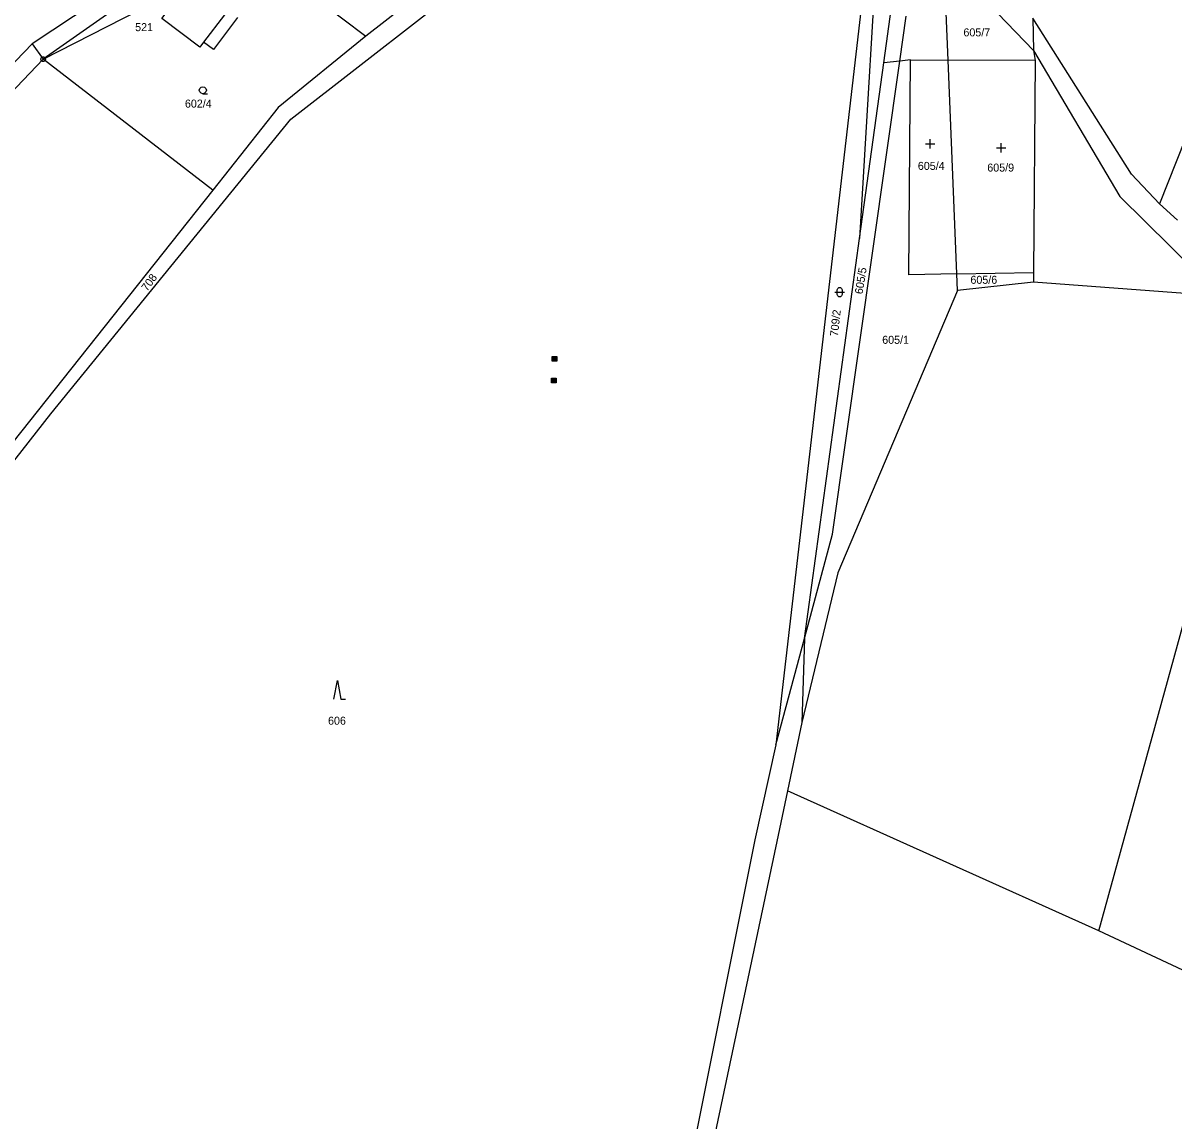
# Model space of a CAD drawing. Extents: x -694465 to -690527, y -983694 to -978978.
# Drawn here: x -692251.3 to -692006.8, y -982116.3 to -981883.1 of the extents above; entities that cross this region are included whole.
import ezdxf

# ---------------------------------------------------------------- set-up
doc = ezdxf.new("R2010")
doc.units = 0
for name, color, linetype in [('Vrstva 1', 7, 'Continuous'), ('Vrstva 17', 7, 'Continuous'), ('Vrstva 18', 7, 'Continuous'), ('Vrstva 24', 7, 'Continuous'), ('Vrstva 25', 7, 'Continuous'), ('Vrstva 26', 7, 'Continuous'), ('Vrstva 60', 7, 'Continuous')]:
    doc.layers.add(name, color=color, linetype=linetype)

msp = doc.modelspace()

# ---------------------------------------------------------------- linework, layer by layer
at = {"layer": 'Vrstva 1'}
for points in [[(-691966.808, -981833.897), (-691989.987, -981871.311), (-692009.877, -981921.537)], [(-692070.16, -981852.95), (-692091.42, -982036.4)], [(-692069.16, -981854.15), (-692073.61, -981928.85)], [(-692068.476, -981891.531), (-692064.16, -981860.16)], [(-692207.77, -981863.76), (-692178.46, -981885.9)], [(-692154.49, -981867.24), (-692178.46, -981885.9)], [(-692222.98, -981870.05), (-692249.34, -981887.51)], [(-692194.4, -981903.52), (-692152.17, -981870.62)], [(-692055.68, -981869.12), (-692036.69, -981888.92)], [(-692054.78, -981890.98), (-692055.68, -981869.12)], [(-692220.82, -981872.37), (-692247.01, -981890.78)], [(-692212.93, -981887.14), (-692213.73, -981888.21), (-692221.78, -981882.18), (-692216.62, -981875.29), (-692208.46, -981881.4)], [(-692247.01, -981890.78), (-692226.61, -981880.38)], [(-692208.46, -981881.4), (-692212.93, -981887.14)], [(-692205.7, -981881.91), (-692210.81, -981888.73), (-692212.93, -981887.14)], [(-692065.081, -981891.183), (-692063.72, -981881.63)], [(-692036.79, -981882.09), (-692036.69, -981888.92)], [(-692009.877, -981921.537), (-692015.876, -981915.219), (-692036.79, -981882.09)], [(-692178.46, -981885.9), (-692197.12, -981901.08)], [(-692249.34, -981887.51), (-692277.06, -981916.36)], [(-692268.26, -981913.04), (-692247.01, -981890.78)], [(-692210.97, -981918.61), (-692247.01, -981890.78)], [(-692062.81, -981890.95), (-692065.081, -981891.183)], [(-692063.15, -981936.59), (-692062.81, -981890.95)], [(-692062.81, -981890.95), (-692054.78, -981890.98)], [(-692036.33, -981891.04), (-692054.78, -981890.98)], [(-692052.92, -981936.4), (-692054.78, -981890.98)], [(-692036.69, -981888.92), (-692036.33, -981891.04)], [(-692036.69, -981888.92), (-692018.353, -981919.953)], [(-692036.33, -981891.04), (-692036.69, -981936.11)], [(-692079.39, -981991.65), (-692065.081, -981891.183)], [(-692073.61, -981928.85), (-692068.476, -981891.531)], [(-692065.081, -981891.183), (-692068.476, -981891.531)], [(-692197.12, -981901.08), (-692210.97, -981918.61)], [(-692245.34, -981966.1), (-692194.4, -981903.52)], [(-692210.97, -981918.61), (-692260.61, -981981.04)], [(-692018.353, -981919.953), (-691996.884, -981941.117)], [(-692009.877, -981921.537), (-692006.088, -981925.012)], [(-692085.31, -982013.83), (-692073.61, -981928.85)], [(-692052.92, -981936.4), (-692063.15, -981936.59)], [(-692052.92, -981936.4), (-692036.69, -981936.11)], [(-692052.78, -981939.94), (-692052.92, -981936.4)], [(-692036.69, -981936.11), (-692036.64, -981938.12)], [(-692052.78, -981939.94), (-692078.22, -981999.91), (-692085.87, -982031.67)], [(-692036.64, -981938.12), (-692052.78, -981939.94)], [(-691996.884, -981941.117), (-692036.64, -981938.12)], [(-692262.47, -981987.88), (-692245.34, -981966.1)], [(-692085.31, -982013.83), (-692079.39, -981991.65)], [(-692022.781, -982075.896), (-692000.68, -981995.703)], [(-692091.42, -982036.4), (-692085.31, -982013.83)], [(-692085.31, -982013.83), (-692085.87, -982031.67)], [(-692085.87, -982031.67), (-692088.935, -982046.175)], [(-692091.42, -982036.4), (-692095.84, -982056.61)], [(-692088.935, -982046.175), (-692091.21, -982056.94)], [(-692022.781, -982075.896), (-692088.935, -982046.175)], [(-692091.21, -982056.94), (-692106.51, -982129.52), (-692122.63, -982224.38), (-692128.91, -982262.67)], [(-692095.84, -982056.61), (-692110.34, -982129.24)], [(-691951.428, -982109.363), (-692022.781, -982075.896)]]:
    msp.add_lwpolyline(points, dxfattribs=at)
at = {"layer": 'Vrstva 24'}
msp.add_lwpolyline([(-692246.856, -981890.304), (-692246.606, -981890.486), (-692246.51, -981890.78), (-692246.606, -981891.074), (-692246.856, -981891.256), (-692247.164, -981891.256), (-692247.414, -981891.074), (-692247.51, -981890.78), (-692247.414, -981890.486), (-692247.164, -981890.304)], close=True, dxfattribs=at)
msp.add_lwpolyline([(-692247.129, -981890.78), (-692246.89, -981890.78)], dxfattribs=at)
at = {"layer": 'Vrstva 25'}
for points in [[(-692213.09, -981898.13), (-692213.465, -981898.029), (-692213.739, -981897.755), (-692213.84, -981897.38), (-692213.739, -981897.005), (-692213.465, -981896.731), (-692213.09, -981896.63), (-692212.715, -981896.731), (-692212.441, -981897.005), (-692212.34, -981897.38), (-692212.441, -981897.755), (-692212.715, -981898.029), (-692213.09, -981898.13), (-692212.09, -981898.131)], [(-692058.6, -981909.76), (-692058.6, -981907.76)], [(-692059.6, -981908.76), (-692057.6, -981908.76)], [(-692044.55, -981909.62), (-692042.55, -981909.62)], [(-692043.55, -981910.62), (-692043.55, -981908.62)], [(-692078.84, -981940.28), (-692076.84, -981940.28)], [(-692185.27, -982026.74), (-692184.52, -982022.74), (-692183.77, -982026.74), (-692182.77, -982026.74)]]:
    msp.add_lwpolyline(points, dxfattribs=at)
msp.add_lwpolyline([(-692078.34, -981939.78), (-692078.245, -981939.486), (-692077.995, -981939.304), (-692077.685, -981939.304), (-692077.435, -981939.486), (-692077.34, -981939.78), (-692077.34, -981940.78), (-692077.435, -981941.074), (-692077.685, -981941.256), (-692077.995, -981941.256), (-692078.245, -981941.074), (-692078.34, -981940.78)], close=True, dxfattribs=at)
at = {"layer": 'Vrstva 26'}
for points in [[(-692138.93, -981953.909), (-692137.931, -981953.909), (-692137.931, -981954.91), (-692138.93, -981954.91), (-692138.93, -981953.911), (-692138.87, -981953.97), (-692137.99, -981953.97), (-692137.99, -981954.05), (-692138.87, -981954.05), (-692138.87, -981954.13), (-692137.99, -981954.13), (-692137.99, -981954.21), (-692138.87, -981954.21), (-692138.87, -981954.29), (-692137.99, -981954.29), (-692137.99, -981954.37), (-692138.87, -981954.37), (-692138.87, -981954.45), (-692137.99, -981954.45), (-692137.99, -981954.53), (-692138.87, -981954.53), (-692138.87, -981954.61), (-692137.99, -981954.61), (-692137.99, -981954.69), (-692138.87, -981954.69), (-692138.87, -981954.77), (-692137.99, -981954.77), (-692137.99, -981954.85), (-692138.87, -981954.85)], [(-692139.02, -981958.549), (-692138.021, -981958.549), (-692138.021, -981959.55), (-692139.02, -981959.55), (-692139.02, -981958.551), (-692138.96, -981958.61), (-692138.08, -981958.61), (-692138.08, -981958.69), (-692138.96, -981958.69), (-692138.96, -981958.77), (-692138.08, -981958.77), (-692138.08, -981958.85), (-692138.96, -981958.85), (-692138.96, -981958.93), (-692138.08, -981958.93), (-692138.08, -981959.01), (-692138.96, -981959.01), (-692138.96, -981959.09), (-692138.08, -981959.09), (-692138.08, -981959.17), (-692138.96, -981959.17), (-692138.96, -981959.25), (-692138.08, -981959.25), (-692138.08, -981959.33), (-692138.96, -981959.33), (-692138.96, -981959.41), (-692138.08, -981959.41), (-692138.08, -981959.49), (-692138.96, -981959.49)]]:
    msp.add_lwpolyline(points, dxfattribs=at)
at = {"layer": 'Vrstva 60'}
msp.add_line((-692249.34, -981887.51), (-692247.01, -981890.78), dxfattribs=at)

# ---------------------------------------------------------------- texts
at = {"layer": 'Vrstva 17'}
msp.add_text('521', height=1.7, dxfattribs=at).set_placement((-692227.471, -981884.83))
at = {"layer": 'Vrstva 18'}
for s, p in [('605/7', (-692051.553, -981885.94)), ('602/4', (-692216.894, -981901.07)), ('605/4', (-692061.233, -981914.3)), ('605/9', (-692046.483, -981914.66)), ('605/6', (-692050.063, -981938.49)), ('605/1', (-692068.803, -981951.24)), ('606', (-692186.501, -982032.14))]:
    msp.add_text(s, height=1.7, dxfattribs=at).set_placement(p)
for s, rotation, p in [('605/5', 81.01623, (-692072.974, -981940.777)), ('708', 53.97263, (-692224.923, -981940.216)), ('709/2', 83.70913, (-692078.214, -981949.734))]:
    msp.add_text(s, height=1.7, rotation=rotation, dxfattribs=at).set_placement(p)

doc.saveas('drawing.dxf')
